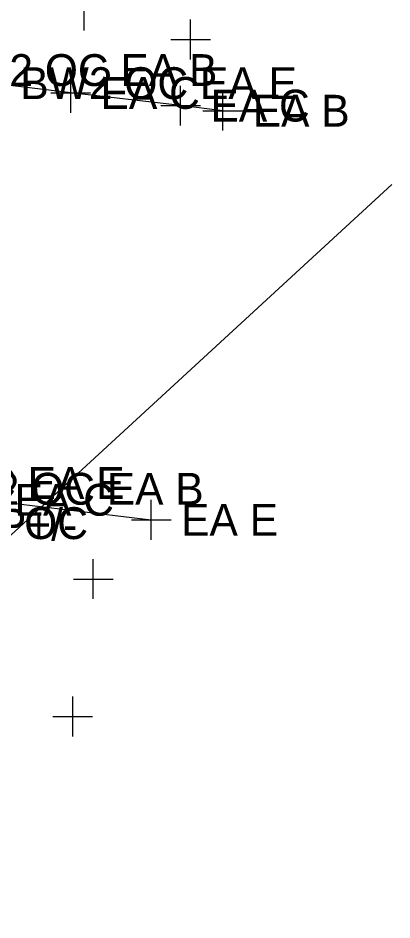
# Model space of a CAD drawing. Extents: x 1363693 to 1365209, y 422201 to 424153.
# Drawn here: x 1364273.82 to 1364292.62, y 422985.81 to 423031.11 of the extents above; entities that cross this region are included whole.
import ezdxf

# ---------------------------------------------------------------- set-up
doc = ezdxf.new("R2010")
doc.units = 0
for name, color, linetype in [('PV_X_Driveway', 7, 'Continuous'), ('SV_X_Original_Ground', 7, 'Continuous'), ('SV_X_Random_Point', 7, 'Continuous'), ('SV_X_Shot_Marker', 7, 'Continuous'), ('UT_X_Sanitary_Line', 7, 'Continuous')]:
    doc.layers.add(name, color=color, linetype=linetype)

msp = doc.modelspace()

# ---------------------------------------------------------------- linework, layer by layer
at = {"layer": 'PV_X_Driveway'}
for points in [[(1364284.119, 423026.452), (1364281.993, 423026.711), (1364276.467, 423027.348), (1364272.433, 423027.837)], [(1364267.744, 423007.467), (1364272.147, 423006.914), (1364280.519, 423005.91)]]:
    msp.add_lwpolyline(points, dxfattribs=at)
at = {"layer": 'SV_X_Original_Ground'}
for p, q in [((1364277.141, 423030.485), (1364277.141, 423032.485)), ((1364282.497, 423029.027), (1364282.497, 423031.027)), ((1364281.497, 423030.027), (1364283.497, 423030.027)), ((1364277.604, 423001.934), (1364277.604, 423003.934)), ((1364276.604, 423002.934), (1364278.604, 423002.934)), ((1364276.571, 422995.03), (1364276.571, 422997.03)), ((1364275.571, 422996.03), (1364277.571, 422996.03))]:
    msp.add_line(p, q, dxfattribs=at)
at = {"layer": 'SV_X_Shot_Marker'}
for p, q in [((1364276.467, 423026.348), (1364276.467, 423028.348)), ((1364281.993, 423025.711), (1364281.993, 423027.711)), ((1364275.467, 423027.348), (1364277.467, 423027.348)), ((1364284.119, 423025.452), (1364284.119, 423027.452)), ((1364280.993, 423026.711), (1364282.993, 423026.711)), ((1364283.119, 423026.452), (1364285.119, 423026.452)), ((1364280.519, 423004.91), (1364280.519, 423006.91)), ((1364279.519, 423005.91), (1364281.519, 423005.91))]:
    msp.add_line(p, q, dxfattribs=at)
at = {"layer": 'UT_X_Sanitary_Line'}
msp.add_lwpolyline([(1364014.261, 422733.758), (1364095.069, 422702.67), (1364258.083, 422991.019), (1364292.624, 423022.755)], dxfattribs=at)

# ---------------------------------------------------------------- texts
at = {"layer": 'SV_X_Random_Point'}
msp.add_text('NFT-INV12RCP+/-', height=1.6, dxfattribs=at).set_placement((1364258.899, 423004.868))
at = {"layer": 'SV_X_Shot_Marker'}
for s, p in [('FW2 OC EA B', (1364270.054, 423027.694)), ('BW2 OC EA E', (1364273.933, 423027.037)), ('EA C', (1364277.967, 423026.548)), ('EA C', (1364283.493, 423025.911)), ('EA B', (1364285.619, 423025.652)), ('FW2 OC EA E', (1364265.385, 423006.954)), ('BW2 OC EA B', (1364269.244, 423006.667)), ('EA C', (1364273.647, 423006.114)), ('BW2 OC', (1364268.896, 423004.94)), ('EA E', (1364282.019, 423005.11))]:
    msp.add_text(s, height=1.6, dxfattribs=at).set_placement(p)

doc.saveas('drawing.dxf')
